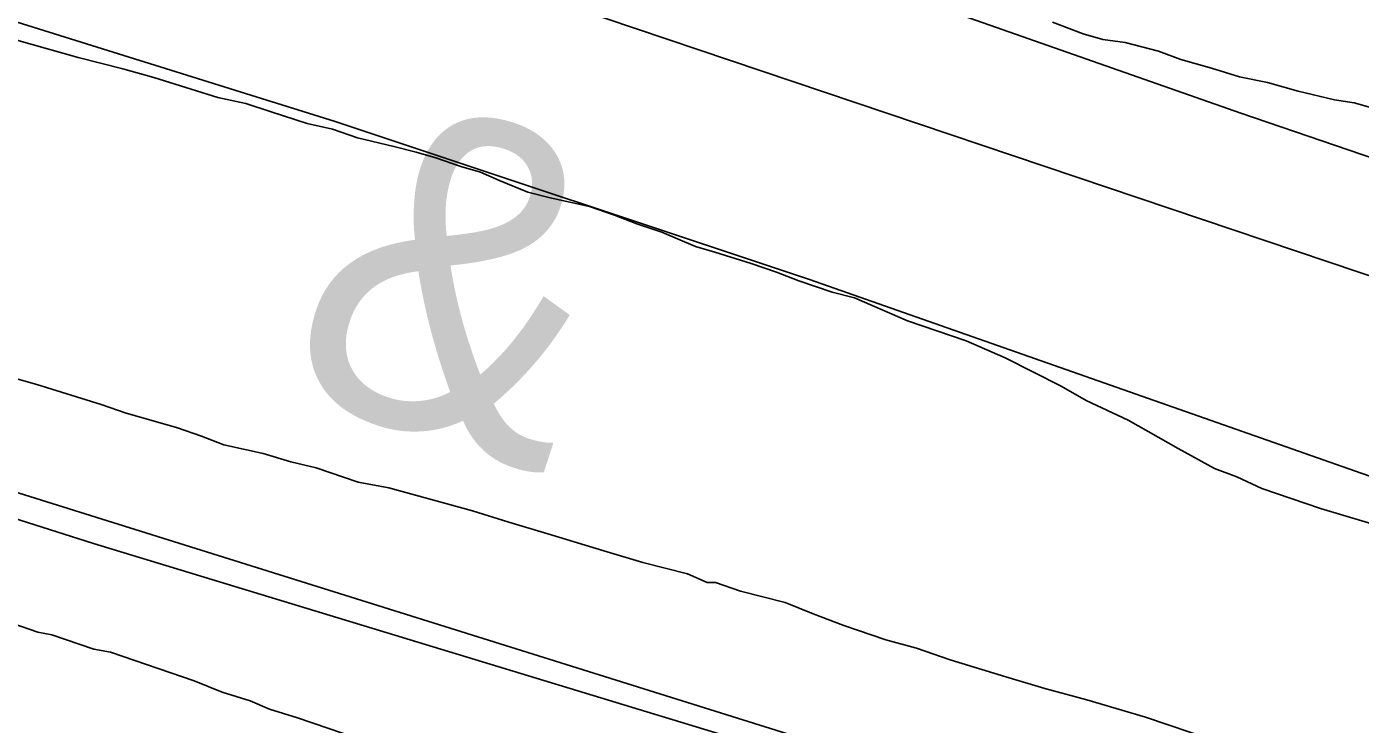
# Model space of a CAD drawing. Extents: x 3361039 to 3398939, y 576572 to 602007.
# Drawn here: x 3377864.1 to 3378206.2, y 585447.1 to 585626 of the extents above; entities that cross this region are included whole.
import ezdxf

# ---------------------------------------------------------------- set-up
doc = ezdxf.new("R2010")
doc.units = 0
for name, color, linetype in [('V-RAIL-IDEN', 7, 'Continuous'), ('V-RAIL-TRAK', 7, 'Continuous'), ('V-ROAD-CNTR', 7, 'Continuous'), ('V-SITE-VEGE', 7, 'Continuous'), ('V-TOPO-SHOR', 7, 'Continuous')]:
    doc.layers.add(name, color=color, linetype=linetype)

msp = doc.modelspace()

# ---------------------------------------------------------------- linework, layer by layer
at = {"layer": 'V-RAIL-TRAK'}
msp.add_lwpolyline([(3379613.58, 584956.74), (3379424.32, 585013.89), (3379195.84, 585085.9), (3378973.68, 585155.97), (3378756.58, 585223.46), (3378493.91, 585303.95), (3378276.17, 585370.18), (3378092.63, 585429.19), (3377881.22, 585493.47), (3377671.09, 585560.28), (3377596.28, 585584.51), (3377486.92, 585619.93), (3377306.53, 585675.11), (3377118.54, 585733.51), (3376988.79, 585772.48), (3376819.78, 585823.15), (3376639.39, 585878.33), (3376484.97, 585929.52), (3376322.94, 585980.13), (3376133.07, 586040.46), (3375979.25, 586087.21), (3375768.48, 586152.11), (3375624.19, 586198.8)], dxfattribs=at)
at = {"layer": 'V-ROAD-CNTR'}
for points in [[(3367972.74, 590536.58), (3370041.08, 589227.55), (3372133.36, 587908.03), (3372548.91, 587642.9), (3372713.18, 587540.01), (3372836.31, 587463.6), (3372976.56, 587386.12), (3373063.69, 587340.84), (3373204.53, 587279.59), (3373342.05, 587220.39), (3373566.95, 587140.55), (3374215.45, 586917.95), (3375825.31, 586374.19), (3377806.35, 585697.64), (3379296.68, 585195.5)], [(3367860.67, 590489.48), (3368777.09, 589905.49), (3369852.57, 589226.5), (3370961.47, 588528.37), (3372150.36, 587774.48), (3372424.48, 587608.17), (3372610.28, 587489.36), (3372790.57, 587384.5), (3372960.84, 587288.31), (3373181.34, 587168.88), (3373369.06, 587073.39), (3373570.07, 586974.46), (3373782.13, 586875.69), (3374001.23, 586776.84), (3374188.41, 586697.3), (3374452.09, 586595.45), (3374672.56, 586511.97), (3374926.71, 586423.83), (3375200.04, 586337.31), (3375711.33, 586176.95), (3376463.93, 585943.57), (3379229.72, 585078.65)]]:
    msp.add_lwpolyline(points, dxfattribs=at)
at = {"layer": 'V-SITE-VEGE'}
for points in [[(3378212.47, 585604.26), (3378204.58, 585606.47), (3378199.57, 585607.22), (3378190.25, 585609.44), (3378182.37, 585611.65), (3378175.2, 585613.14), (3378168.04, 585615.34), (3378160.16, 585617.55), (3378154.44, 585619.74), (3378145.84, 585621.96), (3378140.1, 585622.71), (3378135.09, 585624.18), (3378127.21, 585627.11)], [(3377861.6, 585622.51), (3377877.36, 585618.1), (3377888.82, 585615.14), (3377896.71, 585612.93), (3377913.18, 585607.8), (3377920.35, 585606.31), (3377926.79, 585604.11), (3377936.1, 585601.18), (3377942.55, 585599.69), (3377949, 585597.49), (3377958.31, 585595.28), (3377964.04, 585593.8), (3377969.06, 585592.33), (3377975.5, 585590.13), (3377980.51, 585588.66), (3377985.52, 585586.47), (3377992.68, 585583.55), (3377998.41, 585582.08), (3378008.45, 585579.85), (3378014.89, 585577.65), (3378020.62, 585575.46), (3378027.06, 585573.26), (3378035.65, 585569.61), (3378040.66, 585568.14), (3378049.97, 585565.21), (3378056.42, 585563.01), (3378062.15, 585560.81), (3378070.74, 585557.88), (3378076.47, 585556.41), (3378090.07, 585550.57), (3378105.1, 585545.44), (3378115.12, 585541.06), (3378129.43, 585533.78), (3378135.86, 585530.15), (3378146.59, 585525.05), (3378159.46, 585517.78), (3378168.76, 585512.69), (3378174.48, 585510.5), (3378180.92, 585507.58), (3378195.96, 585502.45), (3378213.15, 585497.31)], [(3378168.27, 585443.07), (3378151.08, 585448.93), (3378136.04, 585453.35), (3378125.29, 585456.29), (3378115.27, 585459.23), (3378100.94, 585463.64), (3378092.35, 585466.57), (3378084.47, 585468.78), (3378073.73, 585472.45), (3378065.85, 585475.37), (3378058.7, 585478.29), (3378047.23, 585481.24), (3378040.79, 585483.44), (3378038.63, 585483.46), (3378033.62, 585485.65), (3378022.16, 585488.6), (3378012.13, 585491.54), (3377997.81, 585495.95), (3377987.78, 585498.89), (3377978.47, 585501.82), (3377956.98, 585507.72), (3377949.1, 585509.21), (3377938.35, 585512.87), (3377931.9, 585514.35), (3377924.74, 585516.56), (3377914.71, 585518.78), (3377908.98, 585520.97), (3377902.54, 585523.17), (3377889.64, 585526.85), (3377883.2, 585529.05), (3377866.72, 585534.19), (3377858.84, 585536.4)], [(3377860.55, 585472.94), (3377867, 585470.73), (3377870.58, 585469.99), (3377881.32, 585466.33), (3377885.62, 585465.58), (3377907.1, 585458.25), (3377914.27, 585455.33), (3377921.43, 585453.13), (3377926.43, 585450.94), (3377933.6, 585448.74), (3377952.93, 585442.14)]]:
    msp.add_lwpolyline(points, dxfattribs=at)
at = {"layer": 'V-TOPO-SHOR'}
for points in [[(3376751.88, 586008.12), (3376969.89, 585929.17), (3377282.29, 585828.32), (3377431.98, 585777.94), (3377574.82, 585726.92), (3377743.61, 585664.08), (3377943.23, 585601.7), (3378064.9, 585561.11), (3378206.38, 585511.47), (3378338.98, 585466.01), (3378546.75, 585393.98), (3378746.26, 585314.47), (3378761.51, 585306.59)], [(3377638.59, 585788.37), (3377878.86, 585708.5), (3378059.91, 585644.41), (3378175.51, 585603.81), (3378296.68, 585562.47), (3378467.3, 585504.73), (3378606.58, 585457.68), (3378726.41, 585423.33)]]:
    msp.add_lwpolyline(points, dxfattribs=at)

# ---------------------------------------------------------------- texts
at = {"layer": 'V-RAIL-IDEN'}
msp.add_text('&', height=83, rotation=342.0278, dxfattribs=at).set_placement((3377927.81, 585533.46))

doc.saveas('drawing.dxf')
